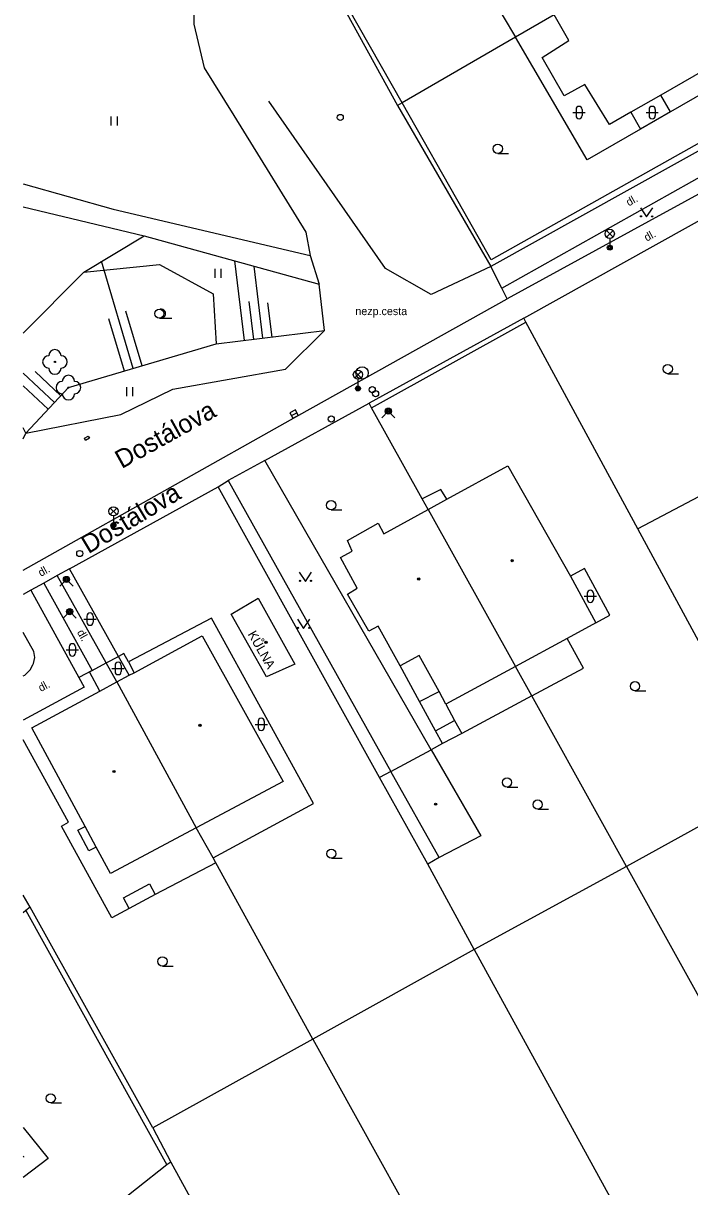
# Model space of a CAD drawing. Extents: x -600391 to -599491, y -1160176 to -1159402.
# Drawn here: x -600391 to -600336.9, y -1159828.8 to -1159734.3 of the extents above; entities that cross this region are included whole.
import ezdxf

# ---------------------------------------------------------------- set-up
doc = ezdxf.new("R2010")
doc.units = 0
for name, color, linetype in [('Level 11', 7, 'Continuous'), ('Level 14', 7, 'Continuous'), ('Level 15', 7, 'Continuous'), ('Level 21', 7, 'Continuous'), ('Level 22', 7, 'Continuous'), ('Level 24', 7, 'Continuous'), ('Level 27', 7, 'Continuous'), ('Level 28', 7, 'Continuous'), ('Level 31', 7, 'Continuous'), ('Level 33', 7, 'Continuous'), ('Level 36', 7, 'Continuous'), ('Level 39', 7, 'Continuous'), ('Level 40', 7, 'Continuous'), ('Level 41', 7, 'Continuous'), ('Level 49', 7, 'Continuous'), ('Level 5', 7, 'Continuous'), ('Level 50', 7, 'Continuous'), ('Level 51', 7, 'Continuous'), ('Level 7', 7, 'Continuous'), ('Level 8', 7, 'Continuous')]:
    doc.layers.add(name, color=color, linetype=linetype)

msp = doc.modelspace()

# ---------------------------------------------------------------- linework, layer by layer
at = {"layer": 'Level 11'}
for p, q in [((-600391.008, -1159747.325), (-600383.72, -1159749.37)), ((-600390.16, -1159785.29), (-600391.008, -1159783.758)), ((-600391.008, -1159787.282), (-600390.89, -1159787.22))]:
    msp.add_line(p, q, dxfattribs=at)
for points in [[(-600372.4, -1159719.6), (-600374.36, -1159722.55), (-600376.27, -1159726.8), (-600377.16, -1159731.56), (-600377.16, -1159734.36), (-600376.33, -1159737.91), (-600373.92, -1159741.77)], [(-600342.99, -1159720.9), (-600343.46, -1159719.93), (-600346.95, -1159721.78), (-600347.48, -1159720.91), (-600354.13, -1159724.67), (-600351.51, -1159729.79), (-600351.85, -1159730.02), (-600351.33, -1159731.06), (-600353.05, -1159732.03), (-600351.06, -1159735.42)], [(-600325.73, -1159734.13), (-600338.47, -1159741.47)], [(-600340.9, -1159742.87), (-600345.23, -1159745.37), (-600351.06, -1159735.42)], [(-600357.91, -1159756.3), (-600361.61, -1159754.2), (-600371.08, -1159740.61)], [(-600338.47, -1159741.47), (-600339.26, -1159740.12)], [(-600373.92, -1159741.77), (-600368.07, -1159751.24), (-600367.73, -1159753.13)], [(-600341.69, -1159741.51), (-600340.9, -1159742.87)], [(-600338.47, -1159741.47), (-600340.9, -1159742.87)], [(-600352.17, -1159755.78), (-600332.1, -1159744.52)], [(-600331.48, -1159745.58), (-600340.25, -1159750.38)], [(-600391.008, -1159749.189), (-600381.2, -1159751.54), (-600367, -1159755.46)], [(-600383.72, -1159749.37), (-600367.73, -1159753.13)], [(-600340.25, -1159750.38), (-600351.74, -1159756.67)], [(-600367.73, -1159753.13), (-600367, -1159755.46)], [(-600353.06, -1159754.02), (-600357.91, -1159756.3)], [(-600352.17, -1159755.78), (-600353.06, -1159754.02)], [(-600391.008, -1159768.014), (-600390.81, -1159767.56), (-600383.09, -1159766.05), (-600378.88, -1159763.99), (-600369.72, -1159762.36), (-600366.56, -1159759.24), (-600367, -1159755.46)], [(-600351.74, -1159756.67), (-600352.17, -1159755.78)], [(-600391.008, -1159778.686), (-600389.29, -1159777.72), (-600368.89, -1159766.24), (-600368.65, -1159766.11), (-600351.74, -1159756.67)], [(-600357.9, -1159793.28), (-600371.41, -1159769.79)], [(-600374.37, -1159771.41), (-600361.17, -1159795.03)], [(-600356.63, -1159772.93), (-600357.12, -1159772.14), (-600358.62, -1159772.9)], [(-600383.27, -1159785.7), (-600387.26, -1159778.59)], [(-600344.53, -1159782.97), (-600343.38, -1159782.35), (-600345.44, -1159778.56), (-600346.59, -1159779.18)], [(-600390.4, -1159780.33), (-600386.5, -1159787.41), (-600386.06, -1159788.2), (-600391.008, -1159790.885)], [(-600389.34, -1159779.74), (-600385.42, -1159786.84)], [(-600375.6, -1159802.06), (-600367.45, -1159797.65), (-600375.72, -1159782.6), (-600382.48, -1159786.15)], [(-600349.73, -1159788.91), (-600345.52, -1159786.65), (-600346.85, -1159784.23)], [(-600390.89, -1159787.22), (-600390.45, -1159786.78), (-600390.23, -1159786.37), (-600390.19, -1159786.26), (-600390.08, -1159785.79), (-600390.16, -1159785.29)], [(-600385.42, -1159786.84), (-600384.27, -1159786.23)], [(-600384.27, -1159786.23), (-600383.27, -1159785.7)], [(-600382.48, -1159786.15), (-600382.85, -1159785.47), (-600383.27, -1159785.7)], [(-600382.41, -1159787.23), (-600383.27, -1159785.7)], [(-600382.48, -1159786.15), (-600382.02, -1159787.02)], [(-600385.42, -1159786.84), (-600386.5, -1159787.41)], [(-600384.79, -1159788.51), (-600385.62, -1159786.95), (-600385.42, -1159786.84)], [(-600358.84, -1159789.36), (-600360.42, -1159786.46)], [(-600358.84, -1159789.36), (-600357.26, -1159788.55)], [(-600349.73, -1159788.91), (-600355.41, -1159791.95)], [(-600357.54, -1159791.74), (-600358.84, -1159789.36)], [(-600356.7, -1159789.58), (-600355.99, -1159790.9)], [(-600357.54, -1159791.74), (-600355.99, -1159790.9)], [(-600355.99, -1159790.9), (-600355.41, -1159791.95)], [(-600356.97, -1159792.78), (-600357.54, -1159791.74)], [(-600382.42, -1159806.17), (-600383.83, -1159806.92), (-600387.91, -1159799.47), (-600387.34, -1159799.16), (-600391.008, -1159792.474)], [(-600356.97, -1159792.78), (-600357.9, -1159793.28)], [(-600355.41, -1159791.95), (-600356.97, -1159792.78)], [(-600361.17, -1159795.03), (-600362.09, -1159795.53)], [(-600385.09, -1159801.18), (-600385.98, -1159799.52)], [(-600357.25, -1159802.03), (-600358.18, -1159802.57)], [(-600375.39, -1159802.45), (-600380.29, -1159805.04)], [(-600382.42, -1159806.17), (-600382.88, -1159805.29), (-600380.76, -1159804.16), (-600380.29, -1159805.04)], [(-600380.29, -1159805.04), (-600382.42, -1159806.17)], [(-600391.008, -1159823.946), (-600389, -1159826.47), (-600391.008, -1159828.026)]]:
    msp.add_lwpolyline(points, dxfattribs=at)
at = {"layer": 'Level 14'}
msp.add_line((-600390.81, -1159767.56), (-600391.008, -1159767.142), dxfattribs=at)
for points in [[(-600391.008, -1159759.455), (-600386.1, -1159754.48), (-600381.2, -1159751.54)], [(-600390.81, -1159767.56), (-600387.34, -1159763.87), (-600375.34, -1159760.32), (-600366.56, -1159759.24)]]:
    msp.add_lwpolyline(points, dxfattribs=at)
at = {"layer": 'Level 15'}
for p, q in [((-600388.47, -1159765.07), (-600391.008, -1159762.683)), ((-600388.99, -1159765.62), (-600391.008, -1159763.717))]:
    msp.add_line(p, q, dxfattribs=at)
for points in [[(-600382.08, -1159762.31), (-600384.65, -1159753.61)], [(-600373.04, -1159760.04), (-600373.84, -1159753.57)], [(-600371.56, -1159759.85), (-600372.27, -1159754)], [(-600372.3, -1159759.95), (-600372.68, -1159756.87)], [(-600381.36, -1159762.1), (-600382.67, -1159757.66)], [(-600370.81, -1159759.76), (-600371.15, -1159756.99)], [(-600382.8, -1159762.53), (-600384.06, -1159758.27)], [(-600387.96, -1159764.53), (-600390.05, -1159762.56)]]:
    msp.add_lwpolyline(points, dxfattribs=at)
at = {"layer": 'Level 21'}
msp.add_lwpolyline([(-600386.1, -1159754.48), (-600379.94, -1159753.87), (-600375.6, -1159756.25), (-600375.34, -1159760.32)], dxfattribs=at)
at = {"layer": 'Level 22'}
for centre in [(-600388.44, -1159761.78), (-600387.34, -1159763.87)]:
    msp.add_circle(centre, 0.05, dxfattribs=at)
for centre, start, end in [((-600388.94, -1159761.78), 90, 270), ((-600388.44, -1159761.28), 0, 180), ((-600387.94, -1159761.78), 270, 90), ((-600388.44, -1159762.28), 180, 0), ((-600387.84, -1159763.87), 90, 270), ((-600387.34, -1159763.37), 0, 180), ((-600386.84, -1159763.87), 270, 90), ((-600387.34, -1159764.37), 180, 0)]:
    msp.add_arc(centre, 0.5, start, end, dxfattribs=at)
at = {"layer": 'Level 24'}
msp.add_lwpolyline([(-600385.64, -1159767.98), (-600385.95, -1159768.15), (-600386.05, -1159767.97), (-600385.74, -1159767.8), (-600385.64, -1159767.98)], dxfattribs=at)
at = {"layer": 'Level 27'}
msp.add_line((-600369.241, -1159766.136), (-600368.799, -1159765.904), dxfattribs=at)
msp.add_lwpolyline([(-600369.125, -1159766.358), (-600368.682, -1159766.125), (-600368.915, -1159765.682), (-600369.358, -1159765.915)], close=True, dxfattribs=at)
msp.add_circle((-600363.5, -1159762.68), 0.5, dxfattribs=at)
at = {"layer": 'Level 28'}
for centre in [(-600365.28, -1159741.93), (-600362.68, -1159764.04), (-600362.41, -1159764.36), (-600366.01, -1159766.42), (-600386.42, -1159777.34)]:
    msp.add_circle(centre, 0.25, dxfattribs=at)
at = {"layer": 'Level 31'}
for points in [[(-600361.91, -1159766.31), (-600361.38, -1159765.78), (-600360.85, -1159766.31)], [(-600388.03, -1159779.98), (-600387.5, -1159779.45), (-600386.97, -1159779.98)], [(-600387.77, -1159782.59), (-600387.24, -1159782.06), (-600386.71, -1159782.59)]]:
    msp.add_lwpolyline(points, dxfattribs=at)
for centre, radius in [((-600361.38, -1159765.78), 0.25), ((-600361.38, -1159765.78), 0.18), ((-600361.38, -1159765.78), 0.11), ((-600387.5, -1159779.45), 0.25), ((-600387.5, -1159779.45), 0.18), ((-600387.5, -1159779.45), 0.11), ((-600387.24, -1159782.06), 0.25), ((-600387.24, -1159782.06), 0.18), ((-600387.24, -1159782.06), 0.11)]:
    msp.add_circle(centre, radius, dxfattribs=at)
at = {"layer": 'Level 33'}
for p, q in [((-600343.665, -1159751.64), (-600343.135, -1159751.11)), ((-600343.665, -1159751.11), (-600343.135, -1159751.64)), ((-600343.4, -1159751.75), (-600343.4, -1159752.5)), ((-600364.105, -1159763.08), (-600363.575, -1159762.55)), ((-600364.105, -1159762.55), (-600363.575, -1159763.08)), ((-600363.84, -1159763.19), (-600363.84, -1159763.94)), ((-600383.955, -1159774.18), (-600383.425, -1159773.65)), ((-600383.955, -1159773.65), (-600383.425, -1159774.18)), ((-600383.69, -1159774.29), (-600383.69, -1159775.04))]:
    msp.add_line(p, q, dxfattribs=at)
for centre, radius in [((-600343.4, -1159751.375), 0.375), ((-600343.4, -1159752.5), 0.2), ((-600343.4, -1159752.5), 0.145), ((-600343.4, -1159752.5), 0.0876), ((-600363.84, -1159762.815), 0.375), ((-600363.84, -1159763.94), 0.2), ((-600363.84, -1159763.94), 0.145), ((-600363.84, -1159763.94), 0.0876), ((-600383.69, -1159773.915), 0.375), ((-600383.69, -1159775.04), 0.2), ((-600383.69, -1159775.04), 0.145), ((-600383.69, -1159775.04), 0.0876)]:
    msp.add_circle(centre, radius, dxfattribs=at)
at = {"layer": 'Level 36'}
for p, q in [((-600346.386, -1159741.526), (-600345.386, -1159741.526)), ((-600346.136, -1159741.276), (-600346.136, -1159741.776)), ((-600345.636, -1159741.276), (-600345.636, -1159741.776)), ((-600340.456, -1159741.526), (-600339.456, -1159741.526)), ((-600340.206, -1159741.276), (-600340.206, -1159741.776)), ((-600339.706, -1159741.276), (-600339.706, -1159741.776)), ((-600383.864, -1159742.593), (-600383.864, -1159741.843)), ((-600383.364, -1159742.593), (-600383.364, -1159741.843)), ((-600352.49, -1159744.845), (-600351.615, -1159744.845)), ((-600375.444, -1159754.963), (-600375.444, -1159754.213)), ((-600374.944, -1159754.963), (-600374.944, -1159754.213)), ((-600379.96, -1159758.235), (-600378.96, -1159758.235)), ((-600338.69, -1159762.735), (-600337.815, -1159762.735)), ((-600382.614, -1159764.573), (-600382.614, -1159763.823)), ((-600382.114, -1159764.573), (-600382.114, -1159763.823)), ((-600366.02, -1159773.795), (-600365.145, -1159773.795)), ((-600345.226, -1159780.566), (-600345.226, -1159781.066)), ((-600344.726, -1159780.566), (-600344.726, -1159781.066)), ((-600345.476, -1159780.816), (-600344.476, -1159780.816)), ((-600385.836, -1159782.416), (-600385.836, -1159782.916)), ((-600385.336, -1159782.416), (-600385.336, -1159782.916)), ((-600386.086, -1159782.666), (-600385.086, -1159782.666)), ((-600387.526, -1159785.166), (-600386.526, -1159785.166)), ((-600387.276, -1159784.916), (-600387.276, -1159785.416)), ((-600386.776, -1159784.916), (-600386.776, -1159785.416)), ((-600383.806, -1159786.676), (-600382.806, -1159786.676)), ((-600383.556, -1159786.426), (-600383.556, -1159786.926)), ((-600383.056, -1159786.426), (-600383.056, -1159786.926)), ((-600341.35, -1159788.495), (-600340.475, -1159788.495)), ((-600371.946, -1159790.966), (-600371.946, -1159791.466)), ((-600371.446, -1159790.966), (-600371.446, -1159791.466)), ((-600372.196, -1159791.216), (-600371.196, -1159791.216)), ((-600351.74, -1159796.305), (-600350.865, -1159796.305)), ((-600349.25, -1159798.105), (-600348.375, -1159798.105)), ((-600366, -1159802.095), (-600365.125, -1159802.095)), ((-600379.71, -1159810.845), (-600378.835, -1159810.845)), ((-600388.78, -1159821.965), (-600387.905, -1159821.965))]:
    msp.add_line(p, q, dxfattribs=at)
for points in [[(-600340.91, -1159749.26), (-600340.41, -1159750.01), (-600339.91, -1159749.26)], [(-600368.6, -1159778.86), (-600368.1, -1159779.61), (-600367.6, -1159778.86)], [(-600368.75, -1159782.68), (-600368.25, -1159783.43), (-600367.75, -1159782.68)]]:
    msp.add_lwpolyline(points, dxfattribs=at)
for centre, radius in [((-600352.49, -1159744.47), 0.375), ((-600340.86, -1159749.96), 0.05), ((-600339.961, -1159749.96), 0.05), ((-600379.96, -1159757.86), 0.375), ((-600338.69, -1159762.36), 0.375), ((-600366.02, -1159773.42), 0.375), ((-600368.55, -1159779.56), 0.05), ((-600367.651, -1159779.56), 0.05), ((-600368.7, -1159783.38), 0.05), ((-600367.801, -1159783.38), 0.05), ((-600341.35, -1159788.12), 0.375), ((-600351.74, -1159795.93), 0.375), ((-600349.25, -1159797.73), 0.375), ((-600366, -1159801.72), 0.375), ((-600379.71, -1159810.47), 0.375), ((-600388.78, -1159821.59), 0.375)]:
    msp.add_circle(centre, radius, dxfattribs=at)
for centre, radius, start, end in [((-600345.886, -1159741.276), 0.25, 0, 180), ((-600345.886, -1159741.776), 0.25, 180, 0), ((-600339.956, -1159741.276), 0.25, 0, 180), ((-600339.956, -1159741.776), 0.25, 180, 0), ((-600379.835, -1159757.86), 0.375, 260.40593, 99.59407), ((-600344.976, -1159780.566), 0.25, 0, 180), ((-600344.976, -1159781.066), 0.25, 180, 0), ((-600385.586, -1159782.416), 0.25, 0, 180), ((-600385.586, -1159782.916), 0.25, 180, 0), ((-600387.026, -1159784.916), 0.25, 0, 180), ((-600387.026, -1159785.416), 0.25, 180, 0), ((-600383.306, -1159786.426), 0.25, 0, 180), ((-600383.306, -1159786.926), 0.25, 180, 0), ((-600371.696, -1159790.966), 0.25, 0, 180), ((-600371.696, -1159791.466), 0.25, 180, 0)]:
    msp.add_arc(centre, radius, start, end, dxfattribs=at)
at = {"layer": 'Level 39'}
for centre, radius in [((-600351.32, -1159777.93), 0.09), ((-600351.32, -1159777.93), 0.0398), ((-600358.91, -1159779.41), 0.09), ((-600358.91, -1159779.41), 0.0398), ((-600371.3, -1159784.55), 0.09), ((-600371.3, -1159784.55), 0.0398), ((-600376.67, -1159791.3), 0.09), ((-600376.67, -1159791.3), 0.0398), ((-600383.65, -1159795.04), 0.09), ((-600383.65, -1159795.04), 0.0398), ((-600357.54, -1159797.7), 0.09), ((-600357.54, -1159797.7), 0.0398)]:
    msp.add_circle(centre, radius, dxfattribs=at)
at = {"layer": 'Level 5'}
for p, q in [((-600391.008, -1159826.28), (-600390.97, -1159826.33)), ((-600390.97, -1159826.33), (-600391.008, -1159826.359))]:
    msp.add_line(p, q, dxfattribs=at)
for points in [[(-600346.71, -1159735.69), (-600347.9, -1159733.59)], [(-600348.88, -1159737.05), (-600346.71, -1159735.69)], [(-600331.4, -1159735.6), (-600339.26, -1159740.12)], [(-600347.1, -1159740.18), (-600348.88, -1159737.05)], [(-600345.42, -1159739.24), (-600347.1, -1159740.18)], [(-600343.42, -1159742.51), (-600345.42, -1159739.24)], [(-600339.26, -1159740.12), (-600341.69, -1159741.51)], [(-600341.69, -1159741.51), (-600343.42, -1159742.51)], [(-600356.63, -1159772.93), (-600351.67, -1159770.21)], [(-600351.67, -1159770.21), (-600346.59, -1159779.18)], [(-600358.14, -1159773.76), (-600356.63, -1159772.93)], [(-600361.73, -1159775.73), (-600358.14, -1159773.76)], [(-600358.14, -1159773.76), (-600351.05, -1159786.51)], [(-600364.7, -1159776.29), (-600362.19, -1159774.87)], [(-600362.19, -1159774.87), (-600361.73, -1159775.73)], [(-600364.31, -1159777.14), (-600364.7, -1159776.29)], [(-600365.27, -1159777.66), (-600364.31, -1159777.14)], [(-600363.9, -1159780.15), (-600365.27, -1159777.66)], [(-600346.59, -1159779.18), (-600344.53, -1159782.97)], [(-600364.68, -1159780.64), (-600363.9, -1159780.15)], [(-600374.14, -1159782.27), (-600371.94, -1159780.98)], [(-600371.94, -1159780.98), (-600368.97, -1159786.32)], [(-600362.95, -1159783.64), (-600364.68, -1159780.64)], [(-600371.26, -1159787.35), (-600374.14, -1159782.27)], [(-600362.2, -1159783.24), (-600362.95, -1159783.64)], [(-600360.42, -1159786.46), (-600362.2, -1159783.24)], [(-600344.53, -1159782.97), (-600346.85, -1159784.23)], [(-600382.02, -1159787.02), (-600376.48, -1159784.03)], [(-600376.48, -1159784.03), (-600369.9, -1159795.85)], [(-600346.85, -1159784.23), (-600351.05, -1159786.51)], [(-600358.86, -1159785.61), (-600360.42, -1159786.46)], [(-600357.26, -1159788.55), (-600358.86, -1159785.61)], [(-600382.41, -1159787.23), (-600382.02, -1159787.02)], [(-600368.97, -1159786.32), (-600371.26, -1159787.35)], [(-600351.05, -1159786.51), (-600356.7, -1159789.58)], [(-600384.79, -1159788.51), (-600383.41, -1159787.76)], [(-600383.41, -1159787.76), (-600382.41, -1159787.23)], [(-600383.41, -1159787.76), (-600376.96, -1159799.61)], [(-600390.32, -1159791.49), (-600384.79, -1159788.51)], [(-600356.7, -1159789.58), (-600357.26, -1159788.55)], [(-600385.98, -1159799.52), (-600390.32, -1159791.49)], [(-600361.17, -1159795.03), (-600357.9, -1159793.28)], [(-600357.9, -1159793.28), (-600353.87, -1159800.28)], [(-600357.25, -1159802.03), (-600361.17, -1159795.03)], [(-600369.9, -1159795.85), (-600376.96, -1159799.61)], [(-600386.58, -1159799.82), (-600385.98, -1159799.52)], [(-600385.7, -1159801.49), (-600386.58, -1159799.82)], [(-600376.96, -1159799.61), (-600383.93, -1159803.33)], [(-600353.87, -1159800.28), (-600357.25, -1159802.03)], [(-600385.09, -1159801.18), (-600385.7, -1159801.49)], [(-600383.93, -1159803.33), (-600385.09, -1159801.18)]]:
    msp.add_lwpolyline(points, dxfattribs=at)
at = {"layer": 'Level 51'}
msp.add_line((-600379.35, -1159826.98), (-600391.008, -1159836.17), dxfattribs=at)
for points in [[(-600329.78, -1159769.35), (-600341.11, -1159775.33)], [(-600335.29, -1159786.07), (-600341.11, -1159775.33)], [(-600342.05, -1159802.75), (-600349.73, -1159788.91)], [(-600329.83, -1159796.03), (-600342.05, -1159802.75)], [(-600367.49, -1159816.78), (-600375.39, -1159802.45)], [(-600354.4, -1159809.51), (-600358.18, -1159802.57)], [(-600342.05, -1159802.75), (-600354.4, -1159809.51)], [(-600342.05, -1159802.75), (-600323.23, -1159836.65)], [(-600380.49, -1159823.99), (-600390.46, -1159806.07)], [(-600390.79, -1159806.34), (-600379.35, -1159826.98)], [(-600354.4, -1159809.51), (-600367.49, -1159816.78)], [(-600354.4, -1159809.51), (-600337.28, -1159840.75)], [(-600367.49, -1159816.78), (-600380.49, -1159823.99)], [(-600367.49, -1159816.78), (-600355.14, -1159839.09)], [(-600380.49, -1159823.99), (-600379.02, -1159826.78)], [(-600379.02, -1159826.78), (-600379.35, -1159826.98)], [(-600379.02, -1159826.78), (-600368.22, -1159846.5)]]:
    msp.add_lwpolyline(points, dxfattribs=at)
at = {"layer": 'Level 7'}
for p, q in [((-600390.46, -1159806.07), (-600391.008, -1159805.097)), ((-600390.79, -1159806.34), (-600391.008, -1159806.511))]:
    msp.add_line(p, q, dxfattribs=at)
for points in [[(-600360.24, -1159740.73), (-600368.96, -1159725.38), (-600341.97, -1159715.13)], [(-600369.31, -1159725.15), (-600360.63, -1159740.95)], [(-600325.73, -1159734.13), (-600324.03, -1159737.2), (-600353.03, -1159753.48), (-600355.24, -1159749.56), (-600360.24, -1159740.73)], [(-600347.9, -1159733.59), (-600351.06, -1159735.42)], [(-600351.06, -1159735.42), (-600360.24, -1159740.73)], [(-600360.24, -1159740.73), (-600360.63, -1159740.95)], [(-600360.63, -1159740.95), (-600353.06, -1159754.02)], [(-600330.74, -1159741.6), (-600353.06, -1159754.02)], [(-600350.38, -1159758.22), (-600328.89, -1159746.26)], [(-600350.38, -1159758.22), (-600362.92, -1159765.14)], [(-600362.73, -1159765.5), (-600350.21, -1159758.54)], [(-600350.21, -1159758.54), (-600350.38, -1159758.22)], [(-600341.11, -1159775.33), (-600350.21, -1159758.54)], [(-600371.41, -1159769.79), (-600362.92, -1159765.14)], [(-600362.73, -1159765.5), (-600362.92, -1159765.14)], [(-600358.62, -1159772.9), (-600362.73, -1159765.5)], [(-600387.26, -1159778.59), (-600375.2, -1159771.93)], [(-600375.2, -1159771.93), (-600374.37, -1159771.41)], [(-600362.09, -1159795.53), (-600375.2, -1159771.93)], [(-600358.14, -1159773.76), (-600358.62, -1159772.9)], [(-600384.27, -1159786.23), (-600388.25, -1159779.13)], [(-600383.41, -1159787.76), (-600384.27, -1159786.23)], [(-600349.73, -1159788.91), (-600351.05, -1159786.51)], [(-600358.18, -1159802.57), (-600362.09, -1159795.53)], [(-600375.6, -1159802.06), (-600376.96, -1159799.61)], [(-600375.39, -1159802.45), (-600375.6, -1159802.06)], [(-600390.46, -1159806.07), (-600390.79, -1159806.34)]]:
    msp.add_lwpolyline(points, dxfattribs=at)
at = {"layer": 'Level 8'}
for points in [[(-600371.41, -1159769.79), (-600374.37, -1159771.41)], [(-600387.26, -1159778.59), (-600388.25, -1159779.13)], [(-600388.25, -1159779.13), (-600389.34, -1159779.74), (-600390.4, -1159780.33), (-600391.008, -1159780.666)]]:
    msp.add_lwpolyline(points, dxfattribs=at)

# ---------------------------------------------------------------- texts
at = {"layer": 'Level 40'}
for rotation, p in [(29.29401, (-600341.85, -1159749.16)), (29.0976, (-600340.39, -1159752.02)), (28.90918, (-600389.58, -1159779.24)), (299.27339, (-600386.67, -1159783.74)), (28, (-600389.58, -1159788.59))]:
    msp.add_text('dl.', height=0.65, rotation=rotation, dxfattribs=at).set_placement(p)
msp.add_text('nezp.cesta', height=0.65, dxfattribs=at).set_placement((-600364.05, -1159757.98))
at = {"layer": 'Level 41'}
msp.add_text('KŮLNA', height=0.75, rotation=299.55016, dxfattribs=at).set_placement((-600372.81, -1159783.88))
at = {"layer": 'Level 49'}
msp.add_text('Dostálova', height=1.5, rotation=29.07, dxfattribs=at).set_placement((-600383.02, -1159770.49))
at = {"layer": 'Level 50'}
msp.add_text('Dostálova', height=1.5, rotation=30.9386, dxfattribs=at).set_placement((-600385.727, -1159777.402))

doc.saveas('drawing.dxf')
